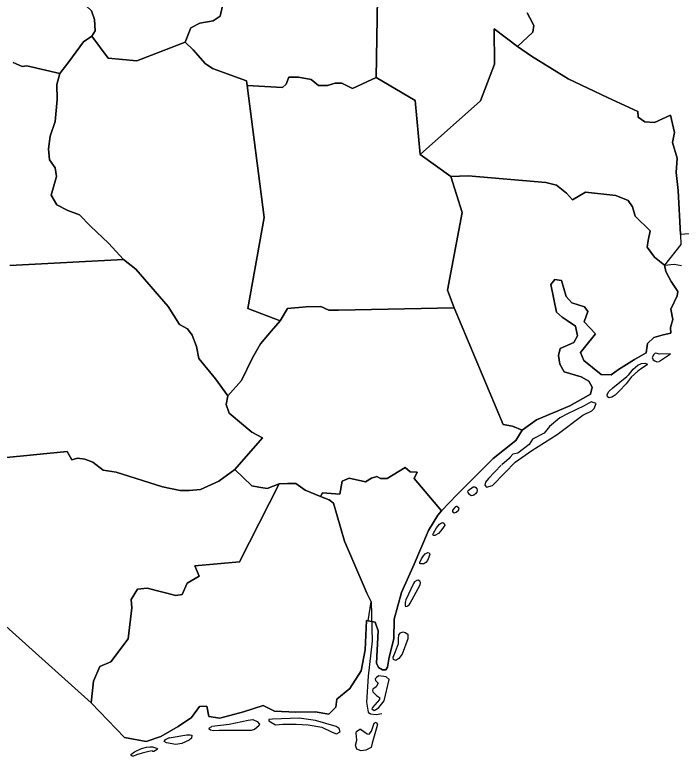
# Model space of a CAD drawing. Extents: x 1190067 to 1192950, y 891516 to 893460.
# Drawn here: x 1191893.69 to 1191931.27, y 893217.18 to 893258.98 of the extents above; entities that cross this region are included whole.
import ezdxf

# ---------------------------------------------------------------- set-up
doc = ezdxf.new("R2010")
doc.units = 0
doc.layers.add('Old_Level_11', color=7, linetype='Continuous')

msp = doc.modelspace()

# ---------------------------------------------------------------- linework, layer by layer
at = {"layer": 'Old_Level_11'}
for points in [[(1191893.896, 893263.547), (1191894.89, 893263.02), (1191895.137, 893262.422), (1191895.601, 893262.02), (1191896.327, 893260.892), (1191897.15, 893260.038), (1191898.009, 893259.211), (1191898.172, 893258.718), (1191898.221, 893258.081), (1191898.025, 893257.789), (1191897.569, 893257.465), (1191896.727, 893256.335), (1191896.23, 893255.67), (1191894.367, 893256.109), (1191894.107, 893256.076), (1191893.59, 893256.294)], [(1191914.142, 893259.948), (1191914.063, 893255.447), (1191912.736, 893254.827), (1191912.136, 893255.122), (1191911.754, 893255.139), (1191911.321, 893255.004), (1191910.81, 893255.004), (1191910.406, 893255.338), (1191909.687, 893255.459), (1191909.144, 893255.463), (1191908.998, 893255.072), (1191908.781, 893254.878), (1191906.784, 893254.998), (1191906.752, 893255.254), (1191904.83, 893255.962), (1191904.416, 893256.233), (1191903.747, 893257.008), (1191903.29, 893257.441), (1191903.617, 893258.253), (1191904.129, 893258.506), (1191904.881, 893258.636), (1191905.267, 893258.904), (1191905.405, 893259.487)], [(1191922.578, 893259.088), (1191922.734, 893258.815), (1191922.963, 893258.375), (1191922.912, 893258.003), (1191922.036, 893257.202), (1191920.729, 893258.191), (1191920.749, 893256.201), (1191919.96, 893254.129), (1191916.556, 893251.101), (1191916.259, 893254.161), (1191914.063, 893255.447), (1191914.142, 893259.948)], [(1191905.405, 893259.487), (1191905.267, 893258.904), (1191904.881, 893258.636), (1191904.129, 893258.506), (1191903.617, 893258.253), (1191903.29, 893257.441)], [(1191903.29, 893257.441), (1191900.568, 893256.382), (1191898.958, 893256.544), (1191898.025, 893257.789), (1191898.221, 893258.081), (1191898.172, 893258.718), (1191898.009, 893259.211)], [(1191939.485, 893247.214), (1191931.244, 893246.605), (1191931.11, 893249.075), (1191930.997, 893250.097), (1191931.046, 893250.909), (1191930.786, 893251.793), (1191930.895, 893252.345), (1191930.679, 893253.32), (1191929.759, 893252.907), (1191929.222, 893252.947), (1191928.844, 893253.218), (1191928.824, 893253.535), (1191927.112, 893254.329), (1191924.89, 893255.378), (1191922.826, 893256.657), (1191922.036, 893257.202), (1191922.912, 893258.003), (1191922.963, 893258.375), (1191922.734, 893258.815), (1191922.578, 893259.088)], [(1191920.729, 893258.191), (1191922.036, 893257.202), (1191922.826, 893256.657), (1191924.89, 893255.378), (1191927.112, 893254.329), (1191928.824, 893253.535), (1191928.844, 893253.218), (1191929.222, 893252.947), (1191929.759, 893252.907), (1191930.679, 893253.32), (1191930.895, 893252.345), (1191930.786, 893251.793), (1191931.046, 893250.909), (1191930.997, 893250.097), (1191931.11, 893249.075), (1191931.244, 893246.605), (1191931.261, 893246.037), (1191930.336, 893244.873), (1191929.762, 893245.327), (1191929.361, 893245.882), (1191929.412, 893246.253), (1191929.52, 893246.804), (1191928.68, 893247.638), (1191928.529, 893248.161), (1191928.29, 893248.507), (1191927.596, 893248.788), (1191925.869, 893248.984), (1191925.14, 893248.545), (1191924.811, 893248.934), (1191924.235, 893249.387), (1191923.648, 893249.527), (1191919.267, 893249.905), (1191918.275, 893249.875), (1191916.556, 893251.101), (1191919.96, 893254.129), (1191920.749, 893256.201), (1191920.729, 893258.191)], [(1191900.568, 893256.382), (1191903.29, 893257.441), (1191903.747, 893257.008), (1191904.416, 893256.233), (1191904.83, 893255.962), (1191906.752, 893255.254), (1191906.784, 893254.998), (1191907.746, 893247.552), (1191906.838, 893242.424), (1191908.654, 893241.731), (1191908.169, 893241.164), (1191907.535, 893240.428), (1191907.085, 893239.638), (1191906.48, 893238.366), (1191905.704, 893237.491), (1191905.002, 893238.453), (1191904.068, 893239.599), (1191903.931, 893240.273), (1191903.696, 893240.927), (1191903.422, 893241.274), (1191902.976, 893241.515), (1191902.342, 893242.532), (1191900.507, 893244.633), (1191899.813, 893245.186), (1191898.972, 893246.102), (1191897.947, 893247.071), (1191897.325, 893247.71), (1191896.685, 893247.942), (1191896.057, 893248.268), (1191895.74, 893248.808), (1191896.03, 893249.873), (1191895.961, 893250.352), (1191895.634, 893250.8), (1191895.584, 893251.434), (1191895.671, 893252.147), (1191895.962, 893252.962), (1191896.082, 893254.207), (1191896.059, 893255.06), (1191896.23, 893255.67), (1191896.727, 893256.335), (1191897.569, 893257.465), (1191898.025, 893257.789), (1191898.958, 893256.544), (1191900.568, 893256.382)], [(1191893.59, 893256.294), (1191894.107, 893256.076), (1191894.367, 893256.109), (1191896.23, 893255.67)], [(1191896.23, 893255.67), (1191896.059, 893255.06), (1191896.082, 893254.207), (1191895.962, 893252.962), (1191895.671, 893252.147), (1191895.584, 893251.434), (1191895.634, 893250.8), (1191895.961, 893250.352), (1191896.03, 893249.873), (1191895.74, 893248.808), (1191896.057, 893248.268), (1191896.685, 893247.942), (1191897.325, 893247.71), (1191897.947, 893247.071), (1191898.972, 893246.102), (1191899.813, 893245.186), (1191893.413, 893244.843)], [(1191914.063, 893255.447), (1191916.259, 893254.161), (1191916.556, 893251.101), (1191918.275, 893249.875), (1191918.928, 893247.843), (1191918.092, 893243.461), (1191918.469, 893242.471), (1191911.938, 893242.325), (1191911.399, 893242.33), (1191910.949, 893242.543), (1191910.121, 893242.521), (1191909.062, 893242.432), (1191908.654, 893241.731), (1191906.838, 893242.424), (1191907.746, 893247.552), (1191906.784, 893254.998), (1191908.781, 893254.878), (1191908.998, 893255.072), (1191909.144, 893255.463), (1191909.687, 893255.459), (1191910.406, 893255.338), (1191910.81, 893255.004), (1191911.321, 893255.004), (1191911.754, 893255.139), (1191912.136, 893255.122), (1191912.736, 893254.827), (1191914.063, 893255.447)], [(1191919.267, 893249.905), (1191923.648, 893249.527), (1191924.235, 893249.387), (1191924.811, 893248.934), (1191925.14, 893248.545), (1191925.869, 893248.984), (1191927.596, 893248.788), (1191928.29, 893248.507), (1191928.529, 893248.161), (1191928.68, 893247.638), (1191929.52, 893246.804), (1191929.412, 893246.253), (1191929.361, 893245.882), (1191929.762, 893245.327), (1191930.336, 893244.873), (1191930.413, 893244.517), (1191930.715, 893243.944), (1191931.084, 893243.392), (1191931.05, 893243.146), (1191930.689, 893242.378), (1191930.8, 893241.799), (1191930.673, 893241.346), (1191930.693, 893241.029), (1191930.266, 893240.93), (1191929.737, 893240.781), (1191929.375, 893240.453), (1191929.303, 893239.93), (1191928.647, 893239.547), (1191927.744, 893238.977), (1191927.323, 893238.688), (1191926.754, 893238.701), (1191925.782, 893239.486), (1191925.592, 893239.95), (1191925.821, 893240.233), (1191926.433, 893240.999), (1191925.795, 893241.678), (1191926, 893242.247), (1191925.815, 893242.522), (1191925.114, 893242.74), (1191924.781, 893243.097), (1191924.523, 893244.009), (1191924.148, 893244.058), (1191923.919, 893243.774), (1191924.249, 893242.226), (1191924.56, 893241.934), (1191924.851, 893241.74), (1191925.317, 893241.428), (1191925.432, 893240.88), (1191925.222, 893240.5), (1191924.446, 893240.163), (1191924.361, 893239.767), (1191924.423, 893239.289), (1191924.681, 893238.848), (1191925.626, 893238.567), (1191926.068, 893238.322), (1191926.244, 893237.985), (1191926.159, 893237.59), (1191924.991, 893236.929), (1191923.11, 893236.142), (1191922.303, 893235.559), (1191921.764, 893235.785), (1191921.239, 893235.884), (1191918.469, 893242.471), (1191918.092, 893243.461), (1191918.928, 893247.843), (1191918.275, 893249.875), (1191919.267, 893249.905)], [(1191843.951, 893249.316), (1191844.628, 893248.437), (1191845.937, 893246.872), (1191847.95, 893244.425), (1191847.988, 893241.293), (1191853.456, 893241.452), (1191858.369, 893241.748), (1191867.734, 893242.134), (1191872.743, 893242.388), (1191873.123, 893242.379), (1191878.603, 893237.564), (1191878.645, 893237.371), (1191887.795, 893229.331), (1191898, 893220.186), (1191899.865, 893218.227)], [(1191899.813, 893245.186), (1191900.507, 893244.633), (1191902.342, 893242.532), (1191902.976, 893241.515), (1191903.422, 893241.274), (1191903.696, 893240.927), (1191903.931, 893240.273), (1191904.068, 893239.599), (1191905.002, 893238.453), (1191905.704, 893237.491), (1191905.61, 893237.002), (1191905.77, 893236.514), (1191907.061, 893235.45), (1191907.652, 893235.127), (1191906.098, 893233.349), (1191905.191, 893232.68), (1191904.153, 893232.213), (1191903.515, 893232.165), (1191903.009, 893232.164), (1191902.025, 893232.376), (1191899.407, 893233.188), (1191898.663, 893233.308), (1191898.085, 893233.751), (1191897.632, 893233.929), (1191897.228, 893233.977), (1191896.901, 893233.891), (1191896.642, 893234.359), (1191893.025, 893234.001)], [(1191893.413, 893244.843), (1191899.813, 893245.186)], [(1191899.865, 893218.227), (1191901.094, 893218.018), (1191901.913, 893218.293), (1191902.893, 893218.857), (1191903.646, 893219.356), (1191904.102, 893219.985), (1191904.512, 893219.997), (1191904.629, 893219.424), (1191905.243, 893219.318), (1191906.578, 893219.683), (1191907.691, 893220.044), (1191908.341, 893219.716), (1191909.528, 893219.662), (1191910.63, 893219.681), (1191911.4, 893219.555), (1191911.795, 893219.94), (1191911.854, 893220.399), (1191912.591, 893220.991), (1191913.224, 893222), (1191913.44, 893223.185), (1191913.527, 893224.824), (1191913.62, 893224.812), (1191914.019, 893224.731), (1191914.176, 893224.244), (1191914.096, 893222.419), (1191914.205, 893222.185), (1191914.419, 893222.048), (1191914.623, 893222.059), (1191914.709, 893222.195), (1191914.802, 893222.765), (1191915.062, 893223.79), (1191915.082, 893224.908), (1191915.498, 893226.412), (1191916.211, 893228.005), (1191917.028, 893229.897), (1191917.553, 893230.766), (1191917.745, 893231.022), (1191918.621, 893231.909), (1191920.664, 893233.958), (1191921.941, 893234.981), (1191922.303, 893235.559), (1191923.11, 893236.142), (1191924.991, 893236.929), (1191926.159, 893237.59), (1191926.244, 893237.985), (1191926.068, 893238.322), (1191925.626, 893238.567), (1191924.681, 893238.848), (1191924.423, 893239.289), (1191924.361, 893239.767), (1191924.446, 893240.163), (1191925.222, 893240.5), (1191925.432, 893240.88), (1191925.317, 893241.428), (1191924.851, 893241.74), (1191924.56, 893241.934), (1191924.249, 893242.226), (1191923.919, 893243.774), (1191924.148, 893244.058), (1191924.523, 893244.009), (1191924.781, 893243.097), (1191925.114, 893242.74), (1191925.815, 893242.522), (1191926, 893242.247), (1191925.795, 893241.678), (1191926.433, 893240.999), (1191925.821, 893240.233), (1191925.592, 893239.95), (1191925.782, 893239.486), (1191926.754, 893238.701), (1191927.323, 893238.688), (1191927.744, 893238.977), (1191928.647, 893239.547), (1191929.303, 893239.93), (1191929.375, 893240.453), (1191929.737, 893240.781), (1191930.266, 893240.93), (1191930.693, 893241.029), (1191930.673, 893241.346), (1191930.8, 893241.799), (1191930.689, 893242.378), (1191931.05, 893243.146), (1191931.084, 893243.392), (1191930.715, 893243.944), (1191930.413, 893244.517), (1191930.336, 893244.873), (1191930.884, 893244.925), (1191931.285, 893244.841)], [(1191918.469, 893242.471), (1191921.239, 893235.884), (1191921.764, 893235.785), (1191922.303, 893235.559), (1191921.941, 893234.981), (1191920.664, 893233.958), (1191918.621, 893231.909), (1191917.745, 893231.022), (1191916.214, 893232.84), (1191916.387, 893233.193), (1191915.979, 893233.213), (1191915.696, 893233.468), (1191914.697, 893232.844), (1191914.316, 893232.83), (1191914.11, 893232.95), (1191913.814, 893232.862), (1191913.471, 893232.655), (1191912.549, 893232.864), (1191912.148, 893232.696), (1191912.022, 893231.962), (1191911.05, 893232.021), (1191910.929, 893231.818), (1191910.058, 893232.176), (1191909.537, 893232.552), (1191909.063, 893232.548), (1191908.588, 893232.544), (1191907.923, 893232.283), (1191907.456, 893232.341), (1191907.055, 893232.421), (1191906.098, 893233.349), (1191907.652, 893235.127), (1191907.061, 893235.45), (1191905.77, 893236.514), (1191905.61, 893237.002), (1191905.704, 893237.491), (1191906.48, 893238.366), (1191907.085, 893239.638), (1191907.535, 893240.428), (1191908.169, 893241.164), (1191908.654, 893241.731), (1191909.062, 893242.432), (1191910.121, 893242.521), (1191910.949, 893242.543), (1191911.399, 893242.33), (1191911.938, 893242.325), (1191918.469, 893242.471)], [(1191930.046, 893239.448), (1191930.667, 893239.862), (1191930.032, 893239.842), (1191929.917, 893239.895), (1191929.809, 893239.905), (1191929.722, 893239.824), (1191929.644, 893239.66), (1191929.687, 893239.535), (1191929.786, 893239.47), (1191929.897, 893239.42), (1191930.04, 893239.443)], [(1191928.309, 893238.674), (1191928.564, 893239.011), (1191928.83, 893239.233), (1191929.039, 893239.332), (1191929.222, 893239.335), (1191929.331, 893239.313), (1191929.347, 893239.247), (1191929.044, 893239.038), (1191928.826, 893238.882), (1191928.46, 893238.543), (1191928.163, 893238.18), (1191927.78, 893237.768), (1191927.543, 893237.532), (1191927.359, 893237.418), (1191927.209, 893237.39), (1191927.111, 893237.443), (1191927.099, 893237.57), (1191927.197, 893237.746), (1191927.423, 893237.959), (1191928.215, 893238.581), (1191928.32, 893238.694)], [(1191921.118, 893233.587), (1191920.402, 893232.84), (1191920.231, 893232.636), (1191920.206, 893232.458), (1191920.295, 893232.345), (1191920.63, 893232.447), (1191921.32, 893233.151), (1191921.902, 893233.767), (1191922.848, 893234.41), (1191924.272, 893235.321), (1191925.721, 893236.41), (1191926.238, 893236.646), (1191926.365, 893236.783), (1191926.478, 893237.066), (1191926.191, 893237.161), (1191925.809, 893236.933), (1191924.859, 893236.479), (1191924.43, 893236.266), (1191923.846, 893235.773), (1191923.538, 893235.403), (1191922.882, 893235.047), (1191922.699, 893234.748), (1191922.051, 893234.258), (1191921.782, 893234.219), (1191921.622, 893234.04), (1191921.573, 893233.96), (1191921.151, 893233.61)], [(1191893.025, 893234.001), (1191896.642, 893234.359), (1191896.901, 893233.891), (1191897.228, 893233.977), (1191897.632, 893233.929), (1191898.085, 893233.751), (1191898.663, 893233.308), (1191899.407, 893233.188), (1191902.025, 893232.376), (1191903.009, 893232.164), (1191903.515, 893232.165), (1191904.153, 893232.213), (1191905.191, 893232.68), (1191906.098, 893233.349), (1191907.055, 893232.421), (1191907.456, 893232.341), (1191907.923, 893232.283), (1191908.588, 893232.544)], [(1191914.697, 893232.844), (1191915.696, 893233.468), (1191915.979, 893233.213), (1191916.387, 893233.193), (1191916.214, 893232.84), (1191917.745, 893231.022), (1191917.553, 893230.766), (1191917.028, 893229.897), (1191916.211, 893228.005), (1191915.498, 893226.412), (1191915.082, 893224.908), (1191915.062, 893223.79), (1191914.802, 893222.765), (1191914.709, 893222.195), (1191914.623, 893222.059), (1191914.419, 893222.048), (1191914.205, 893222.185), (1191914.096, 893222.419), (1191914.176, 893224.244), (1191914.019, 893224.731), (1191913.62, 893224.812), (1191913.79, 893225.88), (1191913.54, 893226.379), (1191913.397, 893226.739), (1191912.279, 893229.31), (1191911.671, 893231.445), (1191911.411, 893231.633), (1191910.929, 893231.818), (1191911.05, 893232.021), (1191912.022, 893231.962), (1191912.148, 893232.696), (1191912.549, 893232.864), (1191913.471, 893232.655), (1191913.814, 893232.862), (1191914.11, 893232.95), (1191914.316, 893232.83), (1191914.697, 893232.844)], [(1191908.588, 893232.544), (1191906.356, 893228.14), (1191903.835, 893227.917), (1191904.077, 893227.327), (1191903.398, 893226.942), (1191903.127, 893226.29), (1191902.774, 893226.239), (1191901.156, 893226.651), (1191900.612, 893226.592), (1191900.257, 893226.012), (1191900.293, 893225.541), (1191900.078, 893223.793), (1191899.102, 893222.51), (1191898.472, 893222.243), (1191898.119, 893221.415), (1191898, 893220.186), (1191887.795, 893229.331)], [(1191913.62, 893224.812), (1191913.527, 893224.824), (1191913.44, 893223.185), (1191913.224, 893222), (1191912.591, 893220.991), (1191911.854, 893220.399), (1191911.795, 893219.94), (1191911.4, 893219.555), (1191910.63, 893219.681), (1191909.528, 893219.662), (1191908.341, 893219.716), (1191907.691, 893220.044), (1191906.578, 893219.683), (1191905.243, 893219.318), (1191904.629, 893219.424), (1191904.512, 893219.997), (1191904.102, 893219.985), (1191903.646, 893219.356), (1191902.893, 893218.857), (1191901.913, 893218.293), (1191901.094, 893218.018), (1191899.865, 893218.227), (1191898, 893220.186), (1191898.119, 893221.415), (1191898.472, 893222.243), (1191899.102, 893222.51), (1191900.078, 893223.793), (1191900.293, 893225.541), (1191900.257, 893226.012), (1191900.612, 893226.592), (1191901.156, 893226.651), (1191902.774, 893226.239), (1191903.127, 893226.29), (1191903.398, 893226.942), (1191904.077, 893227.327), (1191903.835, 893227.917), (1191906.356, 893228.14), (1191908.588, 893232.544), (1191909.063, 893232.548), (1191909.537, 893232.552), (1191910.058, 893232.176), (1191910.929, 893231.818)], [(1191919.264, 893232.163), (1191919.538, 893232.36), (1191919.628, 893232.377), (1191919.684, 893232.339), (1191919.75, 893232.263), (1191919.772, 893232.188), (1191919.743, 893232.074), (1191919.664, 893231.97), (1191919.582, 893231.904), (1191919.513, 893231.879), (1191919.434, 893231.866), (1191919.342, 893231.943), (1191919.25, 893232.052), (1191919.235, 893232.116), (1191919.264, 893232.163)], [(1191910.929, 893231.818), (1191911.411, 893231.633), (1191911.671, 893231.445), (1191912.279, 893229.31), (1191913.397, 893226.739), (1191913.54, 893226.379), (1191913.79, 893225.88), (1191913.844, 893223.669), (1191913.612, 893221.699), (1191913.523, 893220.225), (1191913.621, 893219.664), (1191913.758, 893219.56), (1191914.077, 893219.522), (1191914.391, 893219.596)], [(1191918.499, 893231.198), (1191918.378, 893231.053), (1191918.367, 893230.976), (1191918.407, 893230.916), (1191918.475, 893230.905), (1191918.582, 893230.941), (1191918.708, 893231.045), (1191918.754, 893231.107), (1191918.736, 893231.162), (1191918.622, 893231.255), (1191918.583, 893231.267), (1191918.534, 893231.244), (1191918.507, 893231.211)], [(1191917.307, 893229.758), (1191917.466, 893230.055), (1191917.64, 893230.258), (1191917.747, 893230.344), (1191917.828, 893230.355), (1191917.903, 893230.294), (1191917.949, 893230.208), (1191917.861, 893230.101), (1191917.714, 893229.887), (1191917.584, 893229.74), (1191917.383, 893229.62), (1191917.321, 893229.616), (1191917.278, 893229.643), (1191917.259, 893229.678), (1191917.307, 893229.758)], [(1191916.53, 893228.093), (1191916.618, 893228.307), (1191916.731, 893228.487), (1191916.84, 893228.584), (1191916.974, 893228.663), (1191917.054, 893228.644), (1191917.088, 893228.575), (1191917.044, 893228.408), (1191916.965, 893228.206), (1191916.873, 893228.109), (1191916.749, 893228.02), (1191916.581, 893228.028), (1191916.538, 893228.046), (1191916.527, 893228.107)], [(1191915.709, 893225.848), (1191915.698, 893225.644), (1191915.734, 893225.629), (1191915.815, 893225.645), (1191915.929, 893225.716), (1191915.994, 893225.808), (1191916.546, 893226.84), (1191916.562, 893226.974), (1191916.535, 893227.043), (1191916.443, 893227.099), (1191916.359, 893227.094), (1191916.237, 893227.017), (1191916.166, 893226.922), (1191915.743, 893225.991), (1191915.708, 893225.849)], [(1191915.327, 893223.516), (1191915.328, 893223.804), (1191915.339, 893224.017), (1191915.433, 893224.128), (1191915.57, 893224.195), (1191915.707, 893224.161), (1191915.849, 893224.063), (1191915.858, 893223.799), (1191915.537, 893222.933), (1191915.345, 893222.681), (1191915.169, 893222.583), (1191915.054, 893222.63), (1191915.034, 893222.769), (1191915.164, 893223.083), (1191915.332, 893223.534)], [(1191914.81, 893221.504), (1191914.631, 893221.664), (1191914.223, 893221.705), (1191914.093, 893221.615), (1191914.003, 893221.533), (1191914.031, 893221.453), (1191914.178, 893221.293)], [(1191914.178, 893221.293), (1191914.07, 893221.095), (1191913.884, 893220.952), (1191913.858, 893220.892), (1191913.874, 893220.816), (1191914.089, 893220.608), (1191914.203, 893220.523), (1191914.248, 893220.49), (1191914.252, 893220.373), (1191913.858, 893219.921), (1191913.826, 893219.857), (1191913.952, 893219.764), (1191914.035, 893219.795), (1191914.222, 893219.924), (1191914.52, 893220.311), (1191914.81, 893221.504)], [(1191904.801, 893218.866), (1191905.776, 893218.986), (1191906.851, 893219.218), (1191907.12, 893219.246), (1191907.35, 893219.135), (1191907.482, 893218.99), (1191907.458, 893218.888), (1191907.211, 893218.692), (1191907.02, 893218.628), (1191905.966, 893218.638), (1191905.209, 893218.624), (1191904.897, 893218.612), (1191904.724, 893218.655), (1191904.656, 893218.71), (1191904.654, 893218.751), (1191904.664, 893218.787), (1191904.797, 893218.852)], [(1191908.009, 893219.171), (1191908.399, 893218.947), (1191908.797, 893218.981), (1191909.55, 893218.989), (1191910.234, 893218.946), (1191911.006, 893218.814), (1191911.587, 893218.541), (1191911.828, 893218.449), (1191912.033, 893218.555), (1191911.975, 893218.751), (1191911.804, 893218.859), (1191910.644, 893219.193), (1191909.718, 893219.328), (1191908.215, 893219.277), (1191908.005, 893219.242), (1191908.021, 893219.172)], [(1191913.178, 893218.697), (1191913.569, 893218.449), (1191913.665, 893218.419), (1191913.796, 893218.591), (1191913.958, 893219.048), (1191914.061, 893219.1), (1191914.151, 893218.964), (1191913.846, 893217.923), (1191913.778, 893217.672), (1191913.482, 893217.514), (1191913.224, 893217.487), (1191912.984, 893217.568), (1191912.9, 893217.799), (1191912.978, 893218.085), (1191912.931, 893218.483), (1191912.962, 893218.567), (1191913.154, 893218.707), (1191913.213, 893218.699)], [(1191902.387, 893218.207), (1191903.383, 893218.382), (1191903.583, 893218.388), (1191903.679, 893218.357), (1191903.653, 893218.203), (1191903.518, 893218.084), (1191903.099, 893217.895), (1191902.773, 893217.835), (1191902.249, 893217.94), (1191902.11, 893218.003), (1191902.192, 893218.119), (1191902.41, 893218.226)], [(1191900.237, 893217.273), (1191900.436, 893217.419), (1191900.84, 893217.606), (1191901.118, 893217.69), (1191901.296, 893217.712), (1191901.45, 893217.7), (1191901.625, 893217.661), (1191901.706, 893217.629), (1191901.729, 893217.587), (1191901.717, 893217.553), (1191901.523, 893217.437), (1191901.475, 893217.451), (1191901.433, 893217.484), (1191901.249, 893217.439), (1191900.875, 893217.35), (1191900.558, 893217.249), (1191900.373, 893217.191), (1191900.303, 893217.181), (1191900.259, 893217.223), (1191900.237, 893217.273)]]:
    msp.add_lwpolyline(points, dxfattribs=at)

doc.saveas('drawing.dxf')
